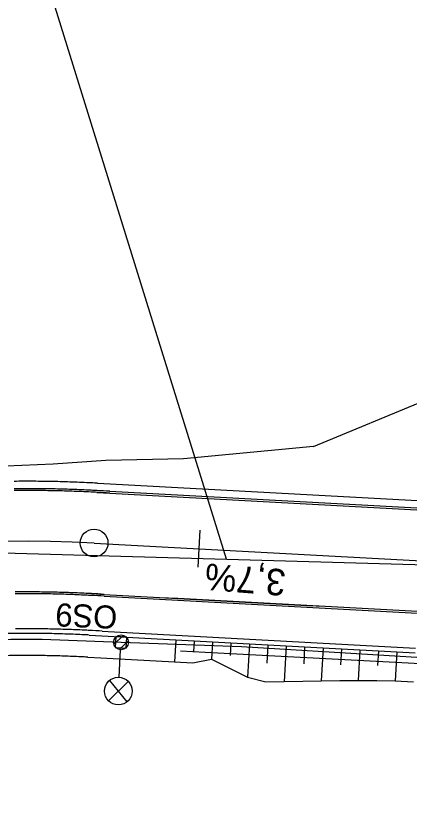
# Model space of a CAD drawing. Extents: x -783978 to -783565, y -1064821 to -1064596.
# Drawn here: x -783908.35 to -783887.02, y -1064751.46 to -1064708.95 of the extents above; entities that cross this region are included whole.
import ezdxf

# ---------------------------------------------------------------- set-up
doc = ezdxf.new("R2010")
doc.units = 0
for name, color, linetype in [('_PS_SO_číslo', 7, 'Continuous'), ('SO 01_31_01', 7, 'Continuous'), ('SO 01_50_01', 7, 'Continuous'), ('SO 01_79_02', 7, 'Continuous'), ('SO 01_86_02', 7, 'Continuous')]:
    doc.layers.add(name, color=color, linetype=linetype)

msp = doc.modelspace()

# ---------------------------------------------------------------- linework, layer by layer
at = {"layer": '_PS_SO_číslo'}
msp.add_line((-783896.927, -1064738.423), (-783912.044, -1064689.684), dxfattribs=at)
at = {"layer": 'SO 01_31_01'}
msp.add_lwpolyline([(-783915.414, -1064737.9), (-783878.441, -1064738.947), (-783868.99, -1064750.07)], dxfattribs=at)
at = {"layer": 'SO 01_50_01'}
for p, q in [((-783892.218, -1064732.32), (-783878.242, -1064726.516)), ((-783903.926, -1064734.311), (-783903.229, -1064734.348)), ((-783903.926, -1064734.311), (-783903.229, -1064734.348)), ((-783903.926, -1064734.311), (-783903.229, -1064734.348)), ((-783903.229, -1064734.348), (-783902.23, -1064734.403)), ((-783903.229, -1064734.348), (-783902.23, -1064734.403)), ((-783903.229, -1064734.348), (-783902.23, -1064734.403)), ((-783902.23, -1064734.403), (-783901.232, -1064734.457)), ((-783902.23, -1064734.403), (-783901.232, -1064734.457)), ((-783902.23, -1064734.403), (-783901.232, -1064734.457)), ((-783901.232, -1064734.457), (-783900.233, -1064734.511)), ((-783901.232, -1064734.457), (-783900.233, -1064734.511)), ((-783901.232, -1064734.457), (-783900.233, -1064734.511)), ((-783900.233, -1064734.511), (-783899.235, -1064734.565)), ((-783900.233, -1064734.511), (-783899.235, -1064734.565)), ((-783900.233, -1064734.511), (-783899.235, -1064734.565)), ((-783899.235, -1064734.565), (-783898.236, -1064734.619)), ((-783899.235, -1064734.565), (-783898.236, -1064734.619)), ((-783899.235, -1064734.565), (-783898.236, -1064734.619)), ((-783903.953, -1064734.81), (-783903.256, -1064734.848)), ((-783903.256, -1064734.847), (-783902.257, -1064734.901)), ((-783903.256, -1064734.848), (-783902.257, -1064734.902)), ((-783903.25, -1064734.748), (-783902.252, -1064734.802)), ((-783902.257, -1064734.901), (-783901.259, -1064734.955)), ((-783902.257, -1064734.902), (-783901.259, -1064734.956)), ((-783902.252, -1064734.802), (-783901.253, -1064734.856)), ((-783901.259, -1064734.955), (-783900.26, -1064735.009)), ((-783901.259, -1064734.956), (-783900.26, -1064735.01)), ((-783901.253, -1064734.856), (-783900.255, -1064734.91)), ((-783900.26, -1064735.009), (-783899.262, -1064735.063)), ((-783900.26, -1064735.01), (-783899.262, -1064735.064)), ((-783900.255, -1064734.91), (-783899.256, -1064734.964)), ((-783899.256, -1064734.964), (-783898.258, -1064735.018)), ((-783898.258, -1064735.018), (-783897.259, -1064735.072)), ((-783898.236, -1064734.619), (-783897.238, -1064734.673)), ((-783898.236, -1064734.619), (-783897.238, -1064734.673)), ((-783898.236, -1064734.619), (-783897.238, -1064734.673)), ((-783897.238, -1064734.673), (-783896.239, -1064734.727)), ((-783897.238, -1064734.673), (-783896.239, -1064734.727)), ((-783897.238, -1064734.673), (-783896.239, -1064734.727)), ((-783896.239, -1064734.727), (-783895.24, -1064734.781)), ((-783896.239, -1064734.727), (-783895.24, -1064734.781)), ((-783896.239, -1064734.727), (-783895.24, -1064734.781)), ((-783895.24, -1064734.781), (-783894.242, -1064734.835)), ((-783895.24, -1064734.781), (-783894.242, -1064734.835)), ((-783895.24, -1064734.781), (-783894.242, -1064734.835)), ((-783894.242, -1064734.835), (-783893.243, -1064734.89)), ((-783894.242, -1064734.835), (-783893.243, -1064734.89)), ((-783894.242, -1064734.835), (-783893.243, -1064734.89)), ((-783893.243, -1064734.89), (-783892.245, -1064734.944)), ((-783893.243, -1064734.89), (-783892.245, -1064734.944)), ((-783893.243, -1064734.89), (-783892.245, -1064734.944)), ((-783892.245, -1064734.944), (-783891.246, -1064734.998)), ((-783892.245, -1064734.944), (-783891.246, -1064734.998)), ((-783892.245, -1064734.944), (-783891.246, -1064734.998)), ((-783891.246, -1064734.998), (-783890.248, -1064735.052)), ((-783891.246, -1064734.998), (-783890.248, -1064735.052)), ((-783891.246, -1064734.998), (-783890.248, -1064735.052)), ((-783899.262, -1064735.063), (-783898.263, -1064735.117)), ((-783899.262, -1064735.064), (-783898.263, -1064735.118)), ((-783898.263, -1064735.117), (-783897.265, -1064735.171)), ((-783898.263, -1064735.118), (-783897.265, -1064735.172)), ((-783897.265, -1064735.171), (-783896.266, -1064735.225)), ((-783897.265, -1064735.172), (-783896.266, -1064735.226)), ((-783897.259, -1064735.072), (-783896.261, -1064735.127)), ((-783896.266, -1064735.225), (-783895.267, -1064735.28)), ((-783896.266, -1064735.226), (-783895.268, -1064735.281)), ((-783896.261, -1064735.127), (-783895.262, -1064735.181)), ((-783895.268, -1064735.281), (-783894.269, -1064735.335)), ((-783895.267, -1064735.28), (-783894.269, -1064735.334)), ((-783895.262, -1064735.181), (-783894.264, -1064735.235)), ((-783894.269, -1064735.334), (-783893.27, -1064735.388)), ((-783894.269, -1064735.335), (-783893.27, -1064735.389)), ((-783894.264, -1064735.235), (-783893.265, -1064735.289)), ((-783893.27, -1064735.388), (-783892.272, -1064735.442)), ((-783893.27, -1064735.389), (-783892.272, -1064735.443)), ((-783893.265, -1064735.289), (-783892.266, -1064735.343)), ((-783892.272, -1064735.442), (-783891.273, -1064735.496)), ((-783892.272, -1064735.443), (-783891.273, -1064735.497)), ((-783892.266, -1064735.343), (-783891.268, -1064735.397)), ((-783891.268, -1064735.397), (-783890.269, -1064735.451)), ((-783890.269, -1064735.451), (-783889.271, -1064735.505)), ((-783890.248, -1064735.052), (-783889.249, -1064735.106)), ((-783890.248, -1064735.052), (-783889.249, -1064735.106)), ((-783890.248, -1064735.052), (-783889.249, -1064735.106)), ((-783889.249, -1064735.106), (-783888.251, -1064735.16)), ((-783889.249, -1064735.106), (-783888.251, -1064735.16)), ((-783889.249, -1064735.106), (-783888.251, -1064735.16)), ((-783888.251, -1064735.16), (-783887.252, -1064735.214)), ((-783888.251, -1064735.16), (-783887.252, -1064735.214)), ((-783888.251, -1064735.16), (-783887.252, -1064735.214)), ((-783887.252, -1064735.214), (-783886.254, -1064735.268)), ((-783887.252, -1064735.214), (-783886.254, -1064735.268)), ((-783887.252, -1064735.214), (-783886.254, -1064735.268)), ((-783891.273, -1064735.496), (-783890.275, -1064735.55)), ((-783891.273, -1064735.497), (-783890.275, -1064735.551)), ((-783890.275, -1064735.55), (-783889.276, -1064735.604)), ((-783890.275, -1064735.551), (-783889.276, -1064735.605)), ((-783889.276, -1064735.604), (-783888.278, -1064735.658)), ((-783889.276, -1064735.605), (-783888.278, -1064735.659)), ((-783889.271, -1064735.505), (-783888.272, -1064735.56)), ((-783888.278, -1064735.658), (-783887.279, -1064735.713)), ((-783888.278, -1064735.659), (-783887.279, -1064735.714)), ((-783888.272, -1064735.56), (-783887.274, -1064735.614)), ((-783887.279, -1064735.713), (-783886.281, -1064735.767)), ((-783887.279, -1064735.714), (-783886.281, -1064735.768)), ((-783887.274, -1064735.614), (-783886.275, -1064735.668)), ((-783898.466, -1064738.863), (-783898.358, -1064736.866)), ((-783904.101, -1064737.556), (-783873.031, -1064739.24)), ((-783904.25, -1064740.302), (-783903.553, -1064740.34)), ((-783903.559, -1064740.439), (-783902.56, -1064740.494)), ((-783903.553, -1064740.34), (-783902.555, -1064740.394)), ((-783903.553, -1064740.341), (-783902.555, -1064740.395)), ((-783902.56, -1064740.494), (-783901.562, -1064740.548)), ((-783902.555, -1064740.394), (-783901.556, -1064740.448)), ((-783902.555, -1064740.395), (-783901.556, -1064740.449)), ((-783901.562, -1064740.548), (-783900.563, -1064740.602)), ((-783901.556, -1064740.448), (-783900.558, -1064740.502)), ((-783901.556, -1064740.449), (-783900.558, -1064740.503)), ((-783900.558, -1064740.502), (-783899.559, -1064740.556)), ((-783900.558, -1064740.503), (-783899.559, -1064740.557)), ((-783899.559, -1064740.556), (-783898.561, -1064740.61)), ((-783899.559, -1064740.557), (-783898.561, -1064740.611)), ((-783900.563, -1064740.602), (-783899.565, -1064740.656)), ((-783899.565, -1064740.656), (-783898.566, -1064740.71)), ((-783898.566, -1064740.71), (-783897.568, -1064740.764)), ((-783898.561, -1064740.61), (-783897.562, -1064740.664)), ((-783898.561, -1064740.611), (-783897.562, -1064740.665)), ((-783897.568, -1064740.764), (-783896.569, -1064740.818)), ((-783897.562, -1064740.664), (-783896.564, -1064740.718)), ((-783897.562, -1064740.665), (-783896.564, -1064740.719)), ((-783896.569, -1064740.818), (-783895.571, -1064740.872)), ((-783896.564, -1064740.718), (-783895.565, -1064740.773)), ((-783896.564, -1064740.719), (-783895.565, -1064740.774)), ((-783895.571, -1064740.872), (-783894.572, -1064740.926)), ((-783895.565, -1064740.773), (-783894.567, -1064740.827)), ((-783895.565, -1064740.774), (-783894.567, -1064740.828)), ((-783894.572, -1064740.926), (-783893.573, -1064740.981)), ((-783894.567, -1064740.827), (-783893.568, -1064740.881)), ((-783894.567, -1064740.828), (-783893.568, -1064740.882)), ((-783893.573, -1064740.981), (-783892.575, -1064741.035)), ((-783893.568, -1064740.881), (-783892.57, -1064740.935)), ((-783893.568, -1064740.882), (-783892.57, -1064740.936)), ((-783892.57, -1064740.935), (-783891.571, -1064740.989)), ((-783892.57, -1064740.936), (-783891.571, -1064740.99)), ((-783891.571, -1064740.989), (-783890.572, -1064741.043)), ((-783891.571, -1064740.99), (-783890.573, -1064741.044)), ((-783892.575, -1064741.035), (-783891.576, -1064741.089)), ((-783891.576, -1064741.089), (-783890.578, -1064741.143)), ((-783890.578, -1064741.143), (-783889.579, -1064741.197)), ((-783890.573, -1064741.044), (-783889.574, -1064741.098)), ((-783890.572, -1064741.043), (-783889.574, -1064741.097)), ((-783889.579, -1064741.197), (-783888.581, -1064741.251)), ((-783889.574, -1064741.097), (-783888.575, -1064741.151)), ((-783889.574, -1064741.098), (-783888.575, -1064741.152)), ((-783888.581, -1064741.251), (-783887.582, -1064741.305)), ((-783888.575, -1064741.151), (-783887.577, -1064741.205)), ((-783888.575, -1064741.152), (-783887.577, -1064741.206)), ((-783887.582, -1064741.305), (-783886.584, -1064741.359)), ((-783887.577, -1064741.205), (-783886.578, -1064741.26)), ((-783887.577, -1064741.206), (-783886.578, -1064741.261)), ((-783904.372, -1064742.549), (-783903.675, -1064742.586)), ((-783904.372, -1064742.549), (-783903.675, -1064742.586)), ((-783904.372, -1064742.549), (-783903.675, -1064742.586)), ((-783903.675, -1064742.586), (-783902.677, -1064742.64)), ((-783903.675, -1064742.586), (-783902.677, -1064742.64)), ((-783903.675, -1064742.586), (-783902.677, -1064742.64)), ((-783903.662, -1064742.337), (-783902.663, -1064742.391)), ((-783902.677, -1064742.64), (-783901.678, -1064742.695)), ((-783902.677, -1064742.64), (-783901.678, -1064742.695)), ((-783902.677, -1064742.64), (-783901.678, -1064742.695)), ((-783902.663, -1064742.391), (-783901.665, -1064742.445)), ((-783901.678, -1064742.695), (-783900.68, -1064742.749)), ((-783901.678, -1064742.695), (-783900.68, -1064742.749)), ((-783901.678, -1064742.695), (-783900.68, -1064742.749)), ((-783901.665, -1064742.445), (-783900.666, -1064742.499)), ((-783900.666, -1064742.499), (-783899.668, -1064742.553)), ((-783899.668, -1064742.553), (-783898.669, -1064742.607)), ((-783898.669, -1064742.607), (-783897.67, -1064742.661)), ((-783897.67, -1064742.661), (-783896.672, -1064742.715)), ((-783900.68, -1064742.749), (-783899.681, -1064742.803)), ((-783900.68, -1064742.749), (-783899.681, -1064742.803)), ((-783900.68, -1064742.749), (-783899.681, -1064742.803)), ((-783899.681, -1064742.803), (-783899.746, -1064744.001)), ((-783899.681, -1064742.803), (-783898.683, -1064742.857)), ((-783899.681, -1064742.803), (-783898.683, -1064742.857)), ((-783899.681, -1064742.803), (-783898.683, -1064742.857)), ((-783898.683, -1064742.857), (-783898.715, -1064743.456)), ((-783898.683, -1064742.857), (-783897.684, -1064742.911)), ((-783898.683, -1064742.857), (-783897.684, -1064742.911)), ((-783898.683, -1064742.857), (-783897.684, -1064742.911)), ((-783897.684, -1064742.911), (-783897.735, -1064743.861)), ((-783897.684, -1064742.911), (-783896.685, -1064742.965)), ((-783897.684, -1064742.911), (-783896.685, -1064742.965)), ((-783897.684, -1064742.911), (-783896.685, -1064742.965)), ((-783896.685, -1064742.965), (-783896.723, -1064743.651)), ((-783896.685, -1064742.965), (-783895.687, -1064743.019)), ((-783896.685, -1064742.965), (-783895.687, -1064743.019)), ((-783896.685, -1064742.965), (-783895.687, -1064743.019)), ((-783896.672, -1064742.715), (-783895.673, -1064742.77)), ((-783895.687, -1064743.019), (-783895.785, -1064744.837)), ((-783895.687, -1064743.019), (-783894.688, -1064743.073)), ((-783895.687, -1064743.019), (-783894.688, -1064743.073)), ((-783895.687, -1064743.019), (-783894.688, -1064743.073)), ((-783895.673, -1064742.77), (-783894.675, -1064742.824)), ((-783894.688, -1064743.073), (-783894.743, -1064744.08)), ((-783894.688, -1064743.073), (-783893.69, -1064743.127)), ((-783894.688, -1064743.073), (-783893.69, -1064743.127)), ((-783894.688, -1064743.073), (-783893.69, -1064743.127)), ((-783894.675, -1064742.824), (-783893.676, -1064742.878)), ((-783893.676, -1064742.878), (-783892.678, -1064742.932)), ((-783892.678, -1064742.932), (-783891.679, -1064742.986)), ((-783891.679, -1064742.986), (-783890.681, -1064743.04)), ((-783890.681, -1064743.04), (-783889.682, -1064743.094)), ((-783889.682, -1064743.094), (-783888.684, -1064743.148)), ((-783893.69, -1064743.127), (-783893.795, -1064745.062)), ((-783893.69, -1064743.127), (-783892.691, -1064743.182)), ((-783893.69, -1064743.127), (-783892.691, -1064743.182)), ((-783893.69, -1064743.127), (-783892.691, -1064743.182)), ((-783892.691, -1064743.182), (-783892.742, -1064744.112)), ((-783892.691, -1064743.182), (-783891.693, -1064743.236)), ((-783892.691, -1064743.182), (-783891.693, -1064743.236)), ((-783892.691, -1064743.182), (-783891.693, -1064743.236)), ((-783891.693, -1064743.236), (-783891.79, -1064745.028)), ((-783891.693, -1064743.236), (-783890.694, -1064743.29)), ((-783891.693, -1064743.236), (-783890.694, -1064743.29)), ((-783891.693, -1064743.236), (-783890.694, -1064743.29)), ((-783890.694, -1064743.29), (-783890.741, -1064744.155)), ((-783890.694, -1064743.29), (-783889.696, -1064743.344)), ((-783890.694, -1064743.29), (-783889.696, -1064743.344)), ((-783890.694, -1064743.29), (-783889.696, -1064743.344)), ((-783889.696, -1064743.344), (-783889.786, -1064745.015)), ((-783889.696, -1064743.344), (-783888.697, -1064743.398)), ((-783889.696, -1064743.344), (-783888.697, -1064743.398)), ((-783889.696, -1064743.344), (-783888.697, -1064743.398)), ((-783888.697, -1064743.398), (-783888.741, -1064744.208)), ((-783888.697, -1064743.398), (-783887.699, -1064743.452)), ((-783888.697, -1064743.398), (-783887.699, -1064743.452)), ((-783888.697, -1064743.398), (-783887.699, -1064743.452)), ((-783888.684, -1064743.148), (-783887.685, -1064743.203)), ((-783887.699, -1064743.452), (-783887.784, -1064745.024)), ((-783887.699, -1064743.452), (-783886.7, -1064743.506)), ((-783887.699, -1064743.452), (-783886.7, -1064743.506)), ((-783887.699, -1064743.452), (-783886.7, -1064743.506)), ((-783887.685, -1064743.203), (-783886.687, -1064743.257)), ((-783904.437, -1064743.747), (-783903.74, -1064743.785)), ((-783903.74, -1064743.785), (-783902.742, -1064743.839)), ((-783902.742, -1064743.839), (-783901.743, -1064743.893)), ((-783901.743, -1064743.893), (-783900.745, -1064743.947)), ((-783900.745, -1064743.947), (-783899.746, -1064744.001)), ((-783898.747, -1064744.055), (-783897.735, -1064743.861)), ((-783897.735, -1064743.861), (-783896.76, -1064744.337)), ((-783899.746, -1064744.001), (-783898.747, -1064744.055)), ((-783896.76, -1064744.337), (-783895.785, -1064744.837)), ((-783895.785, -1064744.837), (-783894.798, -1064745.087)), ((-783894.798, -1064745.087), (-783893.795, -1064745.062)), ((-783893.795, -1064745.062), (-783892.792, -1064745.042)), ((-783892.792, -1064745.042), (-783891.79, -1064745.028)), ((-783891.79, -1064745.028), (-783890.788, -1064745.019)), ((-783890.788, -1064745.019), (-783889.786, -1064745.015)), ((-783889.786, -1064745.015), (-783888.785, -1064745.017)), ((-783888.785, -1064745.017), (-783887.784, -1064745.024)), ((-783887.784, -1064745.024), (-783886.785, -1064745.079))]:
    msp.add_line(p, q, dxfattribs=at)
msp.add_lwpolyline([(-783892.218, -1064732.32), (-783899.264, -1064732.985), (-783903.473, -1064733.076), (-783906.328, -1064733.273), (-783910.587, -1064733.457), (-783915.392, -1064733.98), (-783919.851, -1064734.807), (-783926.976, -1064736.461), (-783929.783, -1064737.741)], dxfattribs=at)
msp.add_circle((-783904.101, -1064737.556), 0.75, dxfattribs=at)
for centre, radius, start, end in [((-783907.727, -1064804.458), 70.25, 89.72188, 90.57704), ((-783907.727, -1064804.458), 70.25, 89.72188, 90.57704), ((-783907.727, -1064804.458), 70.25, 89.72188, 90.57704), ((-783907.727, -1064804.458), 69.85, 89.72188, 90.57704), ((-783907.727, -1064804.458), 69.85, 88.86672, 89.72188), ((-783907.727, -1064804.458), 70.25, 88.86672, 89.72188), ((-783907.727, -1064804.458), 70.25, 88.86672, 89.72188), ((-783907.727, -1064804.458), 70.25, 88.86672, 89.72188), ((-783907.727, -1064804.458), 70.25, 88.01156, 88.86672), ((-783907.727, -1064804.458), 70.25, 88.01156, 88.86672), ((-783907.727, -1064804.458), 70.25, 88.01156, 88.86672), ((-783907.727, -1064804.458), 70.25, 87.1564, 88.01156), ((-783907.727, -1064804.458), 70.25, 87.1564, 88.01156), ((-783907.727, -1064804.458), 70.25, 87.1564, 88.01156), ((-783907.727, -1064804.458), 70.25, 86.89814, 87.1564), ((-783907.727, -1064804.458), 70.25, 86.89814, 87.1564), ((-783907.727, -1064804.458), 70.25, 86.89814, 87.1564), ((-783907.727, -1064804.458), 69.751, 89.72188, 90.57704), ((-783907.727, -1064804.458), 69.75, 89.72188, 90.57704), ((-783907.727, -1064804.458), 69.751, 88.86672, 89.72188), ((-783907.727, -1064804.458), 69.75, 88.86672, 89.72188), ((-783907.727, -1064804.458), 69.75, 88.01156, 88.86672), ((-783907.727, -1064804.458), 69.751, 88.01156, 88.86672), ((-783907.727, -1064804.458), 69.85, 88.01156, 88.86672), ((-783907.727, -1064804.458), 69.751, 87.1564, 88.01156), ((-783907.727, -1064804.458), 69.75, 87.1564, 88.01156), ((-783907.727, -1064804.458), 69.85, 87.1564, 88.01156), ((-783907.727, -1064804.458), 69.751, 86.89814, 87.1564), ((-783907.727, -1064804.458), 69.75, 86.89814, 87.1564), ((-783907.727, -1064804.458), 69.85, 86.89814, 87.1564), ((-783905.491, -1064769.65), 34.875, 86.3245, 87.4713), ((-783905.489, -1064769.601), 34.925, 86.3254, 87.4705), ((-783907.727, -1064804.458), 67, 86.89792, 119.07174), ((-783907.727, -1064804.458), 64.25, 89.72188, 90.57704), ((-783907.727, -1064804.458), 64.249, 89.72188, 90.57704), ((-783907.727, -1064804.458), 64.15, 89.72188, 90.57704), ((-783907.727, -1064804.458), 64.15, 88.86672, 89.72188), ((-783907.727, -1064804.458), 64.25, 88.86672, 89.72188), ((-783907.727, -1064804.458), 64.249, 88.86672, 89.72188), ((-783907.727, -1064804.458), 64.15, 88.01156, 88.86672), ((-783907.727, -1064804.458), 64.25, 88.01156, 88.86672), ((-783907.727, -1064804.458), 64.249, 88.01156, 88.86672), ((-783907.727, -1064804.458), 64.15, 87.1564, 88.01156), ((-783907.727, -1064804.458), 64.25, 87.1564, 88.01156), ((-783907.727, -1064804.458), 64.249, 87.1564, 88.01156), ((-783907.727, -1064804.458), 64.15, 86.89814, 87.1564), ((-783907.727, -1064804.458), 64.25, 86.89814, 87.1564), ((-783907.727, -1064804.458), 64.249, 86.89814, 87.1564), ((-783905.643, -1064772.447), 32.075, 86.2745, 87.5213), ((-783905.64, -1064772.397), 32.125, 86.2755, 87.5204), ((-783907.727, -1064804.458), 62.25, 89.72188, 90.57704), ((-783907.727, -1064804.458), 62.25, 88.86672, 89.72188), ((-783907.727, -1064804.458), 62.25, 88.01156, 88.86672), ((-783907.727, -1064804.458), 62.25, 87.1564, 88.01156), ((-783907.727, -1064804.458), 62, 90.57704, 91.4322), ((-783907.727, -1064804.458), 62, 90.57704, 91.4322), ((-783907.727, -1064804.458), 62, 90.57704, 91.4322), ((-783907.727, -1064804.458), 62, 89.72188, 90.57704), ((-783907.727, -1064804.458), 62, 89.72188, 90.57704), ((-783907.727, -1064804.458), 62, 89.72188, 90.57704), ((-783907.727, -1064804.458), 62, 88.86672, 89.72188), ((-783907.727, -1064804.458), 62, 88.86672, 89.72188), ((-783907.727, -1064804.458), 62, 88.86672, 89.72188), ((-783907.727, -1064804.458), 62, 88.01156, 88.86672), ((-783907.727, -1064804.458), 62, 88.01156, 88.86672), ((-783907.727, -1064804.458), 62, 88.01156, 88.86672), ((-783907.727, -1064804.458), 62, 87.1564, 88.01156), ((-783907.727, -1064804.458), 62, 87.1564, 88.01156), ((-783907.727, -1064804.458), 62, 87.1564, 88.01156), ((-783907.727, -1064804.458), 62, 86.89814, 87.1564), ((-783907.727, -1064804.458), 62, 86.89814, 87.1564), ((-783907.727, -1064804.458), 62, 86.89814, 87.1564), ((-783907.727, -1064804.458), 62.25, 86.89814, 87.1564), ((-783905.694, -1064773.395), 31.125, 86.2555, 87.5404), ((-783907.727, -1064804.458), 60.8, 90.57704, 91.4322), ((-783907.727, -1064804.458), 60.8, 89.72188, 90.57704), ((-783907.727, -1064804.458), 60.8, 88.86672, 89.72188), ((-783907.727, -1064804.458), 60.8, 88.01156, 88.86672), ((-783907.727, -1064804.458), 60.8, 87.1564, 88.01156), ((-783907.727, -1064804.458), 60.8, 86.89814, 87.1564)]:
    msp.add_arc(centre, radius, start, end, dxfattribs=at)
at = {"layer": 'SO 01_79_02'}
msp.add_lwpolyline([(-783745.082, -1064674.977), (-783746.507, -1064675.757), (-783748.147, -1064676.664), (-783749.691, -1064678.136), (-783784.257, -1064697.013), (-783798.19, -1064704.62), (-783800.06, -1064705.37), (-783802.52, -1064706.72), (-783803.71, -1064707.63), (-783853.11, -1064734.61), (-783855.1, -1064735.3), (-783857.05, -1064736.37), (-783858.65, -1064737.64), (-783871.68, -1064744.75), (-783877.056, -1064744.607), (-783887.429, -1064744.062), (-783898.089, -1064743.49), (-783899.421, -1064743.418)], dxfattribs=at)
at = {"layer": 'SO 01_86_02'}
for p, q in [((-783902.501, -1064742.573), (-783903.027, -1064743.046)), ((-783902.249, -1064742.885), (-783902.743, -1064743.327)), ((-783902.745, -1064744.841), (-783902.664, -1064743.343)), ((-783902.255, -1064745.06), (-783903.316, -1064746.116)), ((-783902.316, -1064746.171), (-783903.256, -1064745.005))]:
    msp.add_line(p, q, dxfattribs=at)
msp.add_lwpolyline([(-783902.956, -1064743.229), (-783902.356, -1064743.257), (-783902.329, -1064742.657), (-783902.928, -1064742.63)], close=True, dxfattribs=at)
msp.add_lwpolyline([(-783878.171, -1064745.018), (-783878.186, -1064744.275), (-783880.673, -1064744.123), (-783888.395, -1064743.656), (-783896.118, -1064743.19), (-783902.642, -1064742.943), (-783906.922, -1064742.781), (-783908.615, -1064742.797), (-783910.308, -1064742.813), (-783914.084, -1064743.083), (-783917.528, -1064743.556), (-783921.591, -1064744.335), (-783924.038, -1064744.952), (-783925.195, -1064745.304), (-783928.174, -1064746.293), (-783932.665, -1064748.008), (-783936.408, -1064749.851), (-783943.728, -1064753.874), (-783953.702, -1064759.355), (-783962.96, -1064764.568)], dxfattribs=at)
for centre, radius in [((-783902.642, -1064742.943), 0.4), ((-783902.786, -1064745.588), 0.749)]:
    msp.add_circle(centre, radius, dxfattribs=at)

# ---------------------------------------------------------------- texts
at = {"layer": 'SO 01_31_01'}
msp.add_text('3,7%', height=1.4375, rotation=175.535, dxfattribs=at).set_placement((-783893.669, -1064738.999))
at = {"layer": 'SO 01_86_02'}
msp.add_text('OS9', height=1.25, rotation=177.379, dxfattribs=at).set_placement((-783902.821, -1064740.971))

doc.saveas('drawing.dxf')
